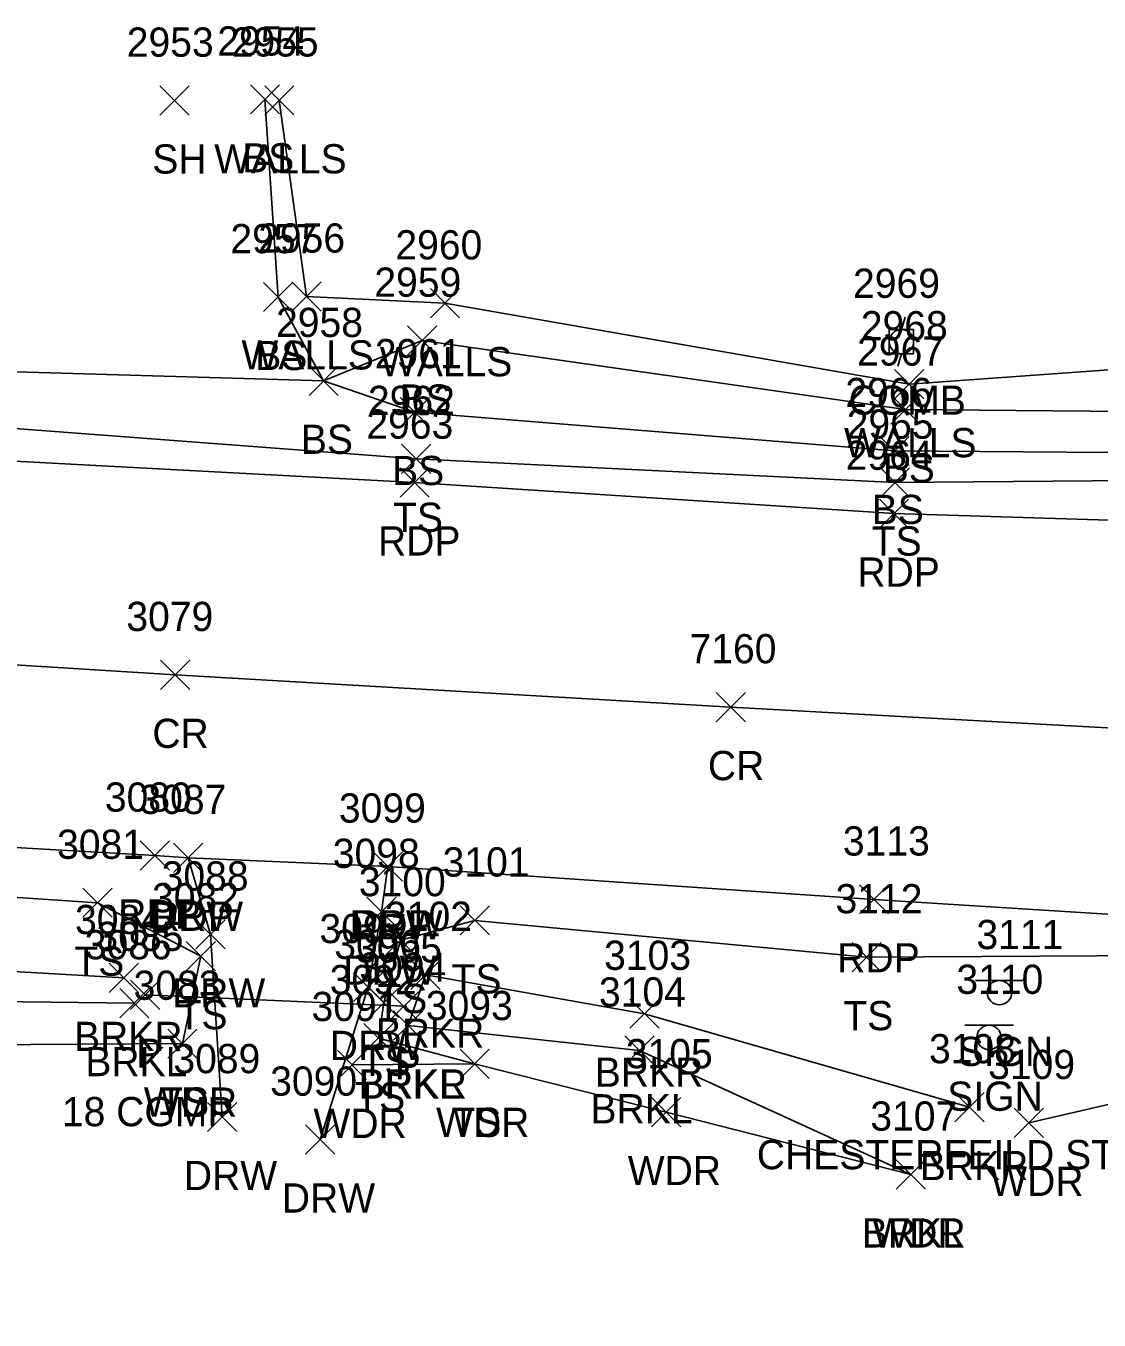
# Model space of a CAD drawing. Extents: x 1611797 to 1633212, y 298978 to 305475.
# Drawn here: x 1616561.4 to 1616634.8, y 301452.7 to 301541.3 of the extents above; entities that cross this region are included whole.
import ezdxf

# ---------------------------------------------------------------- set-up
doc = ezdxf.new("R2010")
doc.units = 0
for name, color, linetype in [('D_A', 7, 'Continuous'), ('D_C', 7, 'Continuous'), ('D_I', 7, 'Continuous'), ('D_TIC', 7, 'Continuous'), ('DCP', 7, 'Continuous'), ('L_A', 7, 'Continuous'), ('L_I', 7, 'Continuous'), ('L_TIC', 7, 'Continuous'), ('LAWA', 7, 'Continuous'), ('LAWE', 7, 'Continuous'), ('LELB', 7, 'Continuous'), ('LWS', 7, 'Continuous'), ('P_A', 7, 'Continuous'), ('P_I', 7, 'Continuous'), ('P_TIC', 7, 'Continuous'), ('PET', 7, 'Continuous'), ('PRC', 7, 'Continuous'), ('R_A', 7, 'Continuous'), ('R_I', 7, 'Continuous'), ('R_TIC', 7, 'Continuous'), ('RDW', 7, 'Continuous'), ('S_A', 7, 'Continuous'), ('S_C', 7, 'Continuous'), ('S_I', 7, 'Continuous'), ('SSGN', 7, 'Continuous'), ('U_A', 7, 'Continuous'), ('U_I', 7, 'Continuous'), ('UP', 7, 'Continuous')]:
    doc.layers.add(name, color=color, linetype=linetype)

msp = doc.modelspace()

# ---------------------------------------------------------------- linework, layer by layer
at = {"layer": 'D_TIC'}
for points in [[(1616568.539, 301473.958), (1616570.539, 301475.958)], [(1616570.539, 301473.958), (1616568.539, 301475.958)], [(1616586.238, 301473.164), (1616588.238, 301475.164)], [(1616588.238, 301473.164), (1616586.238, 301475.164)]]:
    msp.add_lwpolyline(points, dxfattribs=at)
at = {"layer": 'DCP'}
msp.add_lwpolyline([(1616569.539, 301474.958), (1616587.238, 301474.164)], dxfattribs=at)
at = {"layer": 'L_TIC'}
for points in [[(1616570.533, 301535.162), (1616572.533, 301537.162)], [(1616572.533, 301535.162), (1616570.533, 301537.162)], [(1616576.731, 301535.241), (1616578.731, 301537.241)], [(1616578.731, 301535.241), (1616576.731, 301537.241)], [(1616577.713, 301535.174), (1616579.713, 301537.174)], [(1616579.713, 301535.174), (1616577.713, 301537.174)], [(1616577.625, 301521.711), (1616579.625, 301523.711)], [(1616579.625, 301521.711), (1616577.625, 301523.711)], [(1616579.58, 301521.753), (1616581.58, 301523.753)], [(1616581.58, 301521.753), (1616579.58, 301523.753)], [(1616589.052, 301521.286), (1616591.052, 301523.286)], [(1616591.052, 301521.286), (1616589.052, 301523.286)], [(1616587.487, 301518.731), (1616589.487, 301520.731)], [(1616589.487, 301518.731), (1616587.487, 301520.731)], [(1616580.749, 301515.977), (1616582.749, 301517.977)], [(1616582.749, 301515.977), (1616580.749, 301517.977)], [(1616580.749, 301515.977), (1616582.749, 301517.977)], [(1616582.749, 301515.977), (1616580.749, 301517.977)], [(1616620.824, 301515.748), (1616622.824, 301517.748)], [(1616622.824, 301515.748), (1616620.824, 301517.748)], [(1616586.993, 301513.839), (1616588.993, 301515.839)], [(1616588.993, 301513.839), (1616586.993, 301515.839)], [(1616620.573, 301514.02), (1616622.573, 301516.02)], [(1616622.573, 301514.02), (1616620.573, 301516.02)], [(1616619.821, 301511.176), (1616621.821, 301513.176)], [(1616621.821, 301511.176), (1616619.821, 301513.176)], [(1616587.089, 301510.639), (1616589.089, 301512.639)], [(1616589.089, 301510.639), (1616587.089, 301512.639)], [(1616619.854, 301509.015), (1616621.854, 301511.015)], [(1616621.854, 301509.015), (1616619.854, 301511.015)], [(1616565.273, 301480.258), (1616567.273, 301482.258)], [(1616567.273, 301480.258), (1616565.273, 301482.258)], [(1616591.098, 301479.047), (1616593.098, 301481.047)], [(1616593.098, 301479.047), (1616591.098, 301481.047)], [(1616586.014, 301477.7), (1616588.014, 301479.7)], [(1616588.014, 301477.7), (1616586.014, 301479.7)], [(1616572.34, 301476.596), (1616574.34, 301478.596)], [(1616574.34, 301476.596), (1616572.34, 301478.596)], [(1616617.914, 301476.53), (1616619.914, 301478.53)], [(1616619.914, 301476.53), (1616617.914, 301478.53)], [(1616567.069, 301475.107), (1616569.069, 301477.107)], [(1616569.069, 301475.107), (1616567.069, 301477.107)], [(1616587.719, 301475.327), (1616589.719, 301477.327)], [(1616589.719, 301475.327), (1616587.719, 301477.327)], [(1616567.79, 301473.383), (1616569.79, 301475.383)], [(1616569.79, 301473.383), (1616567.79, 301475.383)], [(1616584.87, 301473.406), (1616586.87, 301475.406)], [(1616586.87, 301473.406), (1616584.87, 301475.406)], [(1616602.717, 301472.659), (1616604.717, 301474.659)], [(1616604.717, 301472.659), (1616602.717, 301474.659)], [(1616586.532, 301471.847), (1616588.532, 301473.847)], [(1616588.532, 301471.847), (1616586.532, 301473.847)], [(1616586.532, 301471.847), (1616588.532, 301473.847)], [(1616588.532, 301471.847), (1616586.532, 301473.847)], [(1616571.078, 301470.609), (1616573.078, 301472.609)], [(1616573.078, 301470.609), (1616571.078, 301472.609)], [(1616571.078, 301470.609), (1616573.078, 301472.609)], [(1616573.078, 301470.609), (1616571.078, 301472.609)], [(1616584.504, 301470.993), (1616586.504, 301472.993)], [(1616586.504, 301470.993), (1616584.504, 301472.993)], [(1616584.504, 301470.993), (1616586.504, 301472.993)], [(1616586.504, 301470.993), (1616584.504, 301472.993)], [(1616602.366, 301470.152), (1616604.366, 301472.152)], [(1616604.366, 301470.152), (1616602.366, 301472.152)], [(1616582.691, 301469.155), (1616584.691, 301471.155)], [(1616584.691, 301469.155), (1616582.691, 301471.155)], [(1616591.084, 301469.221), (1616593.084, 301471.221)], [(1616593.084, 301469.221), (1616591.084, 301471.221)], [(1616591.084, 301469.221), (1616593.084, 301471.221)], [(1616593.084, 301469.221), (1616591.084, 301471.221)], [(1616604.201, 301465.926), (1616606.201, 301467.926)], [(1616606.201, 301465.926), (1616604.201, 301467.926)], [(1616624.958, 301466.267), (1616626.958, 301468.267)], [(1616626.958, 301466.267), (1616624.958, 301468.267)], [(1616629.012, 301465.187), (1616631.012, 301467.187)], [(1616631.012, 301465.187), (1616629.012, 301467.187)], [(1616620.941, 301461.655), (1616622.941, 301463.655)], [(1616622.941, 301461.655), (1616620.941, 301463.655)], [(1616620.941, 301461.655), (1616622.941, 301463.655)], [(1616622.941, 301461.655), (1616620.941, 301463.655)]]:
    msp.add_lwpolyline(points, dxfattribs=at)
at = {"layer": 'LAWA'}
for points in [[(1616499.647, 301473.989), (1616504.373, 301473.705), (1616510.521, 301474.305), (1616527.054, 301471.319), (1616572.078, 301471.609)], [(1616583.691, 301470.155), (1616592.084, 301470.221), (1616605.201, 301466.926), (1616621.941, 301462.655)], [(1616630.012, 301466.187), (1616646.206, 301469.927)]]:
    msp.add_lwpolyline(points, dxfattribs=at)
at = {"layer": 'LAWE'}
for points in [[(1616493.95, 301474.204), (1616500.509, 301479.901), (1616508.999, 301479.44), (1616527.512, 301478.442), (1616568.069, 301476.107)], [(1616587.532, 301472.847), (1616588.719, 301476.327), (1616603.717, 301473.659), (1616625.958, 301467.267)], [(1616499.647, 301473.989), (1616510.62, 301475.382), (1616526.874, 301474.882), (1616568.79, 301474.383)], [(1616587.532, 301472.847), (1616603.366, 301471.152), (1616621.941, 301462.655)]]:
    msp.add_lwpolyline(points, dxfattribs=at)
at = {"layer": 'LELB'}
for points in [[(1616577.731, 301536.241), (1616578.625, 301522.711), (1616581.749, 301516.977), (1616588.487, 301519.731), (1616621.573, 301515.02), (1616661.956, 301514.647), (1616665.458, 301514.898)], [(1616497.786, 301526.405), (1616475.09, 301527.28), (1616473.007, 301522.67), (1616475.449, 301520.129), (1616499.344, 301517.637), (1616545.221, 301514.88), (1616588.089, 301511.639), (1616620.854, 301510.015), (1616661.387, 301510.349), (1616669.721, 301511.018), (1616670.686, 301512.629)], [(1616479.8, 301523.5), (1616545.846, 301518.033), (1616581.749, 301516.977), (1616587.993, 301514.839), (1616620.821, 301512.176), (1616661.911, 301511.861), (1616666.734, 301511.932), (1616667.81, 301513.17), (1616665.529, 301513.481), (1616665.458, 301514.898)], [(1616157.943, 301461.295), (1616157.158, 301475.691), (1616156.201, 301486.854), (1616158.717, 301494.239), (1616164.095, 301494.723), (1616171.844, 301496.476), (1616239.285, 301500.75), (1616275.816, 301499.343), (1616312.503, 301500.868), (1616376.084, 301497.816), (1616390.464, 301493.37), (1616428.246, 301490.951), (1616470.257, 301487.66), (1616505.014, 301485.042), (1616526.683, 301483.904), (1616566.273, 301481.258), (1616573.34, 301477.596), (1616572.078, 301471.609)], [(1616585.504, 301471.993), (1616585.87, 301474.406), (1616587.014, 301478.7), (1616592.098, 301480.047), (1616618.914, 301477.53), (1616646.516, 301477.696), (1616675.027, 301476.04), (1616723.578, 301473.776), (1616732.747, 301473.458), (1616752.3, 301472.375), (1616760.668, 301472.428), (1616793.835, 301464.46), (1616800.975, 301460.331), (1616804.646, 301452.687)], [(1616585.504, 301471.993), (1616592.084, 301470.221)]]:
    msp.add_lwpolyline(points, dxfattribs=at)
at = {"layer": 'LWS'}
msp.add_lwpolyline([(1616578.713, 301536.174), (1616580.58, 301522.753), (1616590.052, 301522.286), (1616621.824, 301516.748), (1616661.9, 301519.616), (1616665.73, 301519.3)], dxfattribs=at)
at = {"layer": 'P_TIC'}
for points in [[(1616586.978, 301509.016), (1616588.978, 301511.016)], [(1616588.978, 301509.016), (1616586.978, 301511.016)], [(1616619.791, 301506.887), (1616621.791, 301508.887)], [(1616621.791, 301506.887), (1616619.791, 301508.887)], [(1616570.59, 301495.851), (1616572.59, 301497.851)], [(1616572.59, 301495.851), (1616570.59, 301497.851)], [(1616570.59, 301495.851), (1616572.59, 301497.851)], [(1616572.59, 301495.851), (1616570.59, 301497.851)], [(1616608.618, 301493.644), (1616610.618, 301495.644)], [(1616610.618, 301493.644), (1616608.618, 301495.644)], [(1616569.198, 301483.486), (1616571.198, 301485.486)], [(1616571.198, 301483.486), (1616569.198, 301485.486)], [(1616571.479, 301483.329), (1616573.479, 301485.329)], [(1616573.479, 301483.329), (1616571.479, 301485.329)], [(1616585.14, 301482.74), (1616587.14, 301484.74)], [(1616587.14, 301482.74), (1616585.14, 301484.74)], [(1616618.416, 301480.485), (1616620.416, 301482.485)], [(1616620.416, 301480.485), (1616618.416, 301482.485)]]:
    msp.add_lwpolyline(points, dxfattribs=at)
at = {"layer": 'PET'}
for points in [[(1616436.26, 301522.002), (1616473.653, 301518.392), (1616477.142, 301517.419), (1616499.116, 301515.58), (1616545.179, 301512.301), (1616587.978, 301510.016), (1616620.791, 301507.887), (1616661.243, 301506.64), (1616670.769, 301508.029), (1616696.978, 301505.626), (1616704.622, 301503.433), (1616722.682, 301502.22), (1616751.241, 301500.761), (1616752.87, 301501.901), (1616787.326, 301500.083), (1616790.476, 301499.041), (1616800.245, 301498.655), (1616846.202, 301496.41)], [(1616429.451, 301494.362), (1616470.741, 301491.131), (1616512.266, 301488.121), (1616527.163, 301486.957), (1616570.198, 301484.486), (1616572.479, 301484.329), (1616586.14, 301483.74), (1616619.416, 301481.485), (1616675.308, 301477.972), (1616723.65, 301475.704), (1616732.91, 301475.566), (1616752.787, 301474.651), (1616760.493, 301473.888), (1616797.897, 301472.147), (1616833.557, 301469.26)]]:
    msp.add_lwpolyline(points, dxfattribs=at)
at = {"layer": 'PRC'}
for points in [[(1615915.553, 301503.017), (1616010.706, 301505.129), (1616082.84, 301506.971), (1616127.799, 301509.126), (1616168.819, 301510.867), (1616237.813, 301513.845), (1616278.388, 301514.303), (1616314.288, 301513.683), (1616391.362, 301509.478), (1616432.286, 301506.326), (1616472.786, 301503.519), (1616513.149, 301500.749), (1616529.077, 301499.503), (1616571.59, 301496.851)], [(1616571.59, 301496.851), (1616609.618, 301494.644)], [(1616609.618, 301494.644), (1616676.501, 301490.975)]]:
    msp.add_lwpolyline(points, dxfattribs=at)
at = {"layer": 'R_TIC'}
for points in [[(1616571.479, 301483.329), (1616573.479, 301485.329)], [(1616573.479, 301483.329), (1616571.479, 301485.329)], [(1616585.14, 301482.74), (1616587.14, 301484.74)], [(1616587.14, 301482.74), (1616585.14, 301484.74)], [(1616584.714, 301479.636), (1616586.714, 301481.636)], [(1616586.714, 301479.636), (1616584.714, 301481.636)], [(1616572.999, 301478.089), (1616574.999, 301480.089)], [(1616574.999, 301478.089), (1616572.999, 301480.089)], [(1616583.8, 301474.49), (1616585.8, 301476.49)], [(1616585.8, 301474.49), (1616583.8, 301476.49)], [(1616573.81, 301465.587), (1616575.81, 301467.587)], [(1616575.81, 301465.587), (1616573.81, 301467.587)], [(1616580.515, 301464.047), (1616582.515, 301466.047)], [(1616582.515, 301464.047), (1616580.515, 301466.047)]]:
    msp.add_lwpolyline(points, dxfattribs=at)
at = {"layer": 'RDW'}
for points in [[(1616572.479, 301484.329), (1616573.999, 301479.089), (1616574.81, 301466.587)], [(1616581.515, 301465.047), (1616584.8, 301475.49), (1616585.714, 301480.636), (1616586.14, 301483.74)]]:
    msp.add_lwpolyline(points, dxfattribs=at)
at = {"layer": 'SSGN'}
for p, q in [((1616626.361, 301475.933), (1616629.694, 301475.933)), ((1616628.007, 301475.099), (1616628.007, 301475.099)), ((1616625.645, 301472.868), (1616628.978, 301472.868)), ((1616627.292, 301472.035), (1616627.292, 301472.035))]:
    msp.add_line(p, q, dxfattribs=at)
for centre in [(1616628.007, 301475.099), (1616627.292, 301472.035)]:
    msp.add_circle(centre, 0.833, dxfattribs=at)
at = {"layer": 'UP'}
for p, q in [((1616621.549, 301521.323), (1616621.299, 301520.489)), ((1616620.465, 301518.823), (1616620.465, 301520.489)), ((1616620.465, 301520.489), (1616622.132, 301520.489)), ((1616622.132, 301520.489), (1616622.132, 301518.823)), ((1616621.299, 301519.656), (1616621.299, 301519.656)), ((1616622.132, 301518.823), (1616620.465, 301518.823)), ((1616621.049, 301517.989), (1616621.299, 301518.823))]:
    msp.add_line(p, q, dxfattribs=at)
msp.add_circle((1616621.299, 301519.656), 0.833, dxfattribs=at)

# ---------------------------------------------------------------- texts
at = {"layer": 'D_A'}
for p in [(1616568.917, 301469.958), (1616586.616, 301469.164)]:
    msp.add_text('P', height=2, dxfattribs=at).set_placement(p)
at = {"layer": 'D_C'}
msp.add_text('18 CGMP', height=2, dxfattribs=at).set_placement((1616563.831, 301465.958))
at = {"layer": 'D_I'}
for s, p in [('3085', (1616566.201, 301477.958)), ('3095', (1616583.9, 301477.164))]:
    msp.add_text(s, height=2, dxfattribs=at).set_placement(p)
at = {"layer": 'L_A'}
for s, p in [('BS', (1616576.172, 301531.241)), ('SH', (1616570.021, 301531.162)), ('WALLS', (1616574.256, 301531.174)), ('WALLS', (1616576.123, 301517.753)), ('BS', (1616577.066, 301517.711)), ('WALLS', (1616585.595, 301517.286)), ('BS', (1616586.928, 301514.731)), ('BS', (1616580.19, 301511.977)), ('BS', (1616580.19, 301511.977)), ('WALLS', (1616617.368, 301511.748)), ('BS', (1616620.014, 301510.02)), ('BS', (1616586.434, 301509.839)), ('TS', (1616586.499, 301506.639)), ('BS', (1616619.262, 301507.176)), ('TS', (1616619.263, 301505.015)), ('TS', (1616564.682, 301476.258)), ('TS', (1616590.508, 301475.047)), ('TS', (1616585.424, 301473.7)), ('TS', (1616571.75, 301472.596)), ('TS', (1616617.323, 301472.53)), ('BRKR', (1616564.66, 301471.107)), ('BRKR', (1616585.31, 301471.327)), ('BRKL', (1616565.435, 301469.383)), ('TS', (1616584.279, 301469.406)), ('BRKR', (1616600.308, 301468.659)), ('BRKR', (1616584.123, 301467.847)), ('BRKL', (1616584.178, 301467.847)), ('WDR', (1616569.441, 301466.609)), ('TS', (1616570.488, 301466.609)), ('TS', (1616583.914, 301466.993)), ('TS', (1616583.914, 301466.993)), ('BRKL', (1616600.012, 301466.152)), ('WDR', (1616581.053, 301465.155)), ('WDR', (1616589.446, 301465.221)), ('TS', (1616590.494, 301465.221)), ('BRKR', (1616622.548, 301462.267)), ('WDR', (1616602.563, 301461.926)), ('WDR', (1616627.375, 301461.187)), ('BRKL', (1616618.587, 301457.655)), ('WDR', (1616619.304, 301457.655))]:
    msp.add_text(s, height=2, dxfattribs=at).set_placement(p)
at = {"layer": 'L_I'}
for s, p in [('2954', (1616574.471, 301539.241)), ('2953', (1616568.273, 301539.162)), ('2955', (1616575.453, 301539.174)), ('2957', (1616575.365, 301525.711)), ('2956', (1616577.265, 301525.753)), ('2960', (1616586.658, 301525.286)), ('2959', (1616585.219, 301522.731)), ('2958', (1616578.49, 301519.977)), ('2958', (1616578.49, 301519.977)), ('2968', (1616618.517, 301519.748)), ('2967', (1616618.266, 301518.02)), ('2961', (1616585.253, 301517.839)), ('2962', (1616584.782, 301514.639)), ('2966', (1616617.459, 301515.176)), ('2965', (1616617.547, 301513.015)), ('3081', (1616563.501, 301484.258)), ('3101', (1616589.894, 301483.047)), ('3100', (1616584.156, 301481.7)), ('3082', (1616570.002, 301480.596)), ('3112', (1616616.788, 301480.53)), ('3084', (1616564.731, 301479.107)), ('3102', (1616585.948, 301479.327)), ('3086', (1616565.396, 301477.383)), ('3096', (1616582.476, 301477.406)), ('3103', (1616600.946, 301476.659)), ('3094', (1616584.194, 301475.847)), ('3094', (1616584.194, 301475.847)), ('3083', (1616568.74, 301474.609)), ('3083', (1616568.74, 301474.609)), ('3092', (1616582.166, 301474.993)), ('3092', (1616582.166, 301474.993)), ('3104', (1616600.595, 301474.152)), ('3091', (1616580.92, 301473.155)), ('3093', (1616588.746, 301473.221)), ('3093', (1616588.746, 301473.221)), ('3108', (1616623.186, 301470.267)), ('3105', (1616602.429, 301469.926)), ('3109', (1616627.233, 301469.187)), ('3107', (1616619.17, 301465.655)), ('3107', (1616619.17, 301465.655))]:
    msp.add_text(s, height=2, dxfattribs=at).set_placement(p)
at = {"layer": 'P_A'}
for s, p in [('RDP', (1616585.467, 301505.016)), ('RDP', (1616618.279, 301502.887)), ('CR', (1616570.023, 301491.851)), ('CR', (1616570.023, 301491.851)), ('CR', (1616608.051, 301489.644)), ('RDP', (1616567.687, 301479.486)), ('RDP', (1616569.967, 301479.329)), ('RDP', (1616583.629, 301478.74)), ('RDP', (1616616.905, 301476.485))]:
    msp.add_text(s, height=2, dxfattribs=at).set_placement(p)
at = {"layer": 'P_I'}
for s, p in [('2963', (1616584.671, 301513.016)), ('2964', (1616617.484, 301510.887)), ('3079', (1616568.244, 301499.851)), ('3079', (1616568.244, 301499.851)), ('7160', (1616606.792, 301497.644)), ('3080', (1616566.773, 301487.486)), ('3087', (1616569.14, 301487.329)), ('3099', (1616582.794, 301486.74)), ('3113', (1616617.291, 301484.485))]:
    msp.add_text(s, height=2, dxfattribs=at).set_placement(p)
at = {"layer": 'R_A'}
for p in [(1616569.849, 301479.329), (1616583.51, 301478.74), (1616583.084, 301475.636), (1616571.369, 301474.089), (1616582.17, 301470.49), (1616572.18, 301461.587), (1616578.885, 301460.047)]:
    msp.add_text('DRW', height=2, dxfattribs=at).set_placement(p)
at = {"layer": 'R_I'}
for s, p in [('3087', (1616569.14, 301487.329)), ('3099', (1616582.794, 301486.74)), ('3098', (1616582.375, 301483.636)), ('3088', (1616570.661, 301482.089)), ('3097', (1616581.462, 301478.49)), ('3089', (1616571.463, 301469.587)), ('3090', (1616578.09, 301468.047))]:
    msp.add_text(s, height=2, dxfattribs=at).set_placement(p)
at = {"layer": 'S_A'}
for p in [(1616625.146, 301470.079), (1616624.43, 301467.014)]:
    msp.add_text('SIGN', height=2, dxfattribs=at).set_placement(p)
at = {"layer": 'S_C'}
msp.add_text('CHESTERFEILD STONE', height=2, dxfattribs=at).set_placement((1616611.398, 301463.014))
at = {"layer": 'S_I'}
for s, p in [('3111', (1616626.429, 301478.079)), ('3110', (1616625.06, 301475.014))]:
    msp.add_text(s, height=2, dxfattribs=at).set_placement(p)
at = {"layer": 'U_A'}
msp.add_text('COMB', height=2, dxfattribs=at).set_placement((1616617.684, 301514.656))
at = {"layer": 'U_I'}
msp.add_text('2969', height=2, dxfattribs=at).set_placement((1616617.984, 301522.656))

doc.saveas('drawing.dxf')
